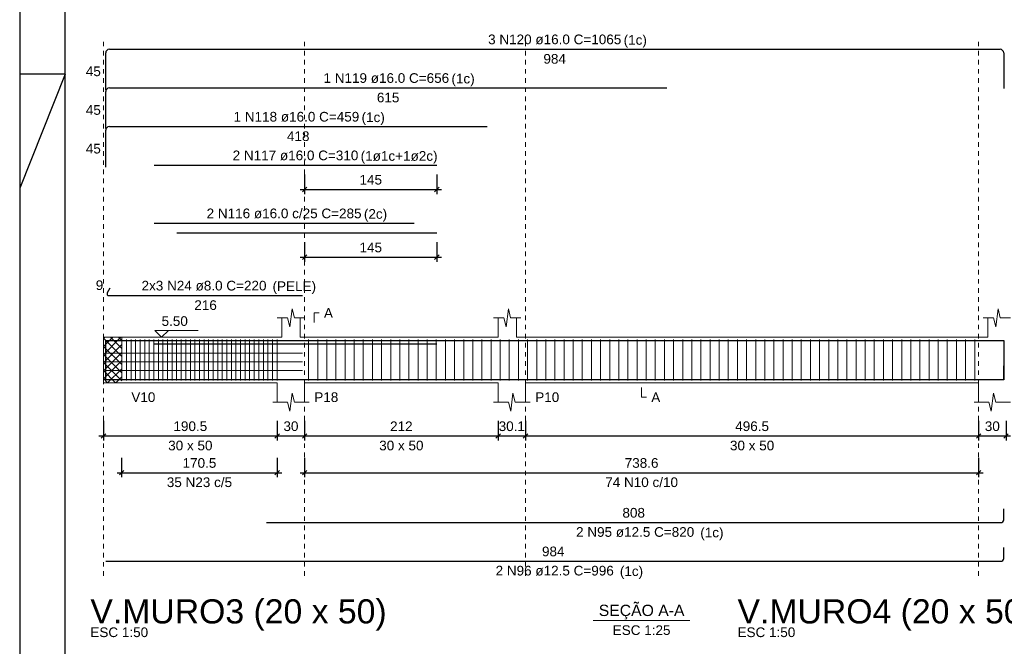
# Model space of a CAD drawing. Header units: millimetres. Extents: x 10 to 1250, y -62 to 528.
# Tile 780 of 909: x 636 to 657, y 150 to 164. Entities that reach past the tile are written whole.
import ezdxf

# ---------------------------------------------------------------- set-up
doc = ezdxf.new("R2010")
doc.units = ezdxf.units.MM
doc.header["$LTSCALE"] = 0.05
doc.linetypes.add('DOT', pattern=[6.35, 0, -6.35])
for name, color, linetype, lineweight in [('Descrição da armadura', 7, 'Continuous', 5), ('DT-Arm complementar', 5, 'Continuous', 5), ('DT-Barras na forma', 2, 'Continuous', 30), ('DT-Barras rebatidas', 2, 'Continuous', 30), ('DT-Cotas', 9, 'Continuous', 5), ('DT-Forma', 5, 'Continuous', 5), ('DT-Hachura intersecção vigas', 9, 'Continuous', 5), ('DT-Pontilhado', 9, 'DOT', 5), ('DT-Textos', 7, 'Continuous', 5), ('DT-Título', 3, 'Continuous', 20), ('Textos armaduras', 7, 'Continuous', 5)]:
    doc.layers.add(name, color=color, linetype=linetype, lineweight=lineweight)
doc.layers.add('FOLHA_PADRÃO', color=7, linetype='Continuous')
doc.styles.add('Arial', font='arial.ttf')
doc.styles.get("Standard").update_dxf_attribs({"font": 'arial.ttf'})
doc.dimstyles.new('UM_50.000000', dxfattribs={"dimtxt": 0.18, "dimasz": 0.1, "dimexe": 0.1, "dimexo": 0.2, "dimgap": 0.1, "dimtad": 1, "dimdec": 1, "dimlfac": 50, "dimzin": 0, "dimdsep": 46, "dimtxsty": 'Standard', "dimblk": 'OBLIQUE', "dimcen": 0.09, "dimdle": 0.1, "dimadec": 1, "dimazin": 2, "dimtfac": 1, "dimtdec": 1, "dimtofl": 0, "dimtmove": 0, "dimatfit": 3, "dimldrblk": 'OBLIQUE', "dimfxl": 1, "dimtolj": 1, "dimarcsym": 1})

# ---------------------------------------------------------------- blocks, each defined once
blk = doc.blocks.new('_Oblique')
at = {"color": 0, "linetype": 'ByBlock', "lineweight": -2}
blk.add_line((-0.5, -0.5), (0.5, 0.5), dxfattribs=at)
blk = doc.blocks.new('*D2155')
at = {"layer": 'Defpoints', "color": 0, "transparency": 16777216}
for p in [(637.476, 154.987), (641.286, 154.987), (641.286, 154.458)]:
    blk.add_point(p, dxfattribs=at)
at = {"layer": 'DT-Cotas', "color": 0, "lineweight": -2, "transparency": 16777216}
for p, q in [((637.476, 154.787), (637.476, 154.358)), ((641.286, 154.787), (641.286, 154.358)), ((637.376, 154.458), (641.386, 154.458))]:
    blk.add_line(p, q, dxfattribs=at)
at = {"layer": 'DT-Cotas', "color": 0, "lineweight": -2, "transparency": 16777216, "xscale": 0.1, "yscale": 0.1, "zscale": 0.1, "rotation": 180}
blk.add_blockref('_Oblique', (637.476, 154.458), dxfattribs=at)
at = {"layer": 'DT-Cotas', "color": 0, "lineweight": -2, "transparency": 16777216, "xscale": 0.1, "yscale": 0.1, "zscale": 0.1}
blk.add_blockref('_Oblique', (641.286, 154.458), dxfattribs=at)
at = {"layer": 'DT-Cotas', "transparency": 16777216, "insert": (639.381, 154.67), "char_height": 0.2118, "attachment_point": 5, "rotation": 0.0057, "style": 'Arial'}
blk.add_mtext('\\A1;190.5', dxfattribs=at)
blk = doc.blocks.new('*D2156')
at = {"layer": 'Defpoints', "color": 0, "transparency": 16777216}
for p in [(641.286, 154.987), (641.886, 154.987), (641.886, 154.458)]:
    blk.add_point(p, dxfattribs=at)
at = {"layer": 'DT-Cotas', "color": 0, "lineweight": -2, "transparency": 16777216}
for p, q in [((641.286, 154.787), (641.286, 154.358)), ((641.886, 154.787), (641.886, 154.358)), ((641.186, 154.458), (641.986, 154.458))]:
    blk.add_line(p, q, dxfattribs=at)
at = {"layer": 'DT-Cotas', "color": 0, "lineweight": -2, "transparency": 16777216, "xscale": 0.1, "yscale": 0.1, "zscale": 0.1, "rotation": 180}
blk.add_blockref('_Oblique', (641.286, 154.458), dxfattribs=at)
at = {"layer": 'DT-Cotas', "color": 0, "lineweight": -2, "transparency": 16777216, "xscale": 0.1, "yscale": 0.1, "zscale": 0.1}
blk.add_blockref('_Oblique', (641.886, 154.458), dxfattribs=at)
at = {"layer": 'DT-Cotas', "transparency": 16777216, "insert": (641.586, 154.67), "char_height": 0.2118, "attachment_point": 5, "rotation": 0.0057, "style": 'Arial'}
blk.add_mtext('\\A1;30', dxfattribs=at)
blk = doc.blocks.new('*D2157')
at = {"layer": 'Defpoints', "color": 0, "transparency": 16777216}
for p in [(641.886, 154.987), (646.126, 154.987), (646.126, 154.458)]:
    blk.add_point(p, dxfattribs=at)
at = {"layer": 'DT-Cotas', "color": 0, "lineweight": -2, "transparency": 16777216}
for p, q in [((641.886, 154.787), (641.886, 154.358)), ((646.126, 154.787), (646.126, 154.358)), ((641.786, 154.458), (646.226, 154.458))]:
    blk.add_line(p, q, dxfattribs=at)
at = {"layer": 'DT-Cotas', "color": 0, "lineweight": -2, "transparency": 16777216, "xscale": 0.1, "yscale": 0.1, "zscale": 0.1, "rotation": 180}
blk.add_blockref('_Oblique', (641.886, 154.458), dxfattribs=at)
at = {"layer": 'DT-Cotas', "color": 0, "lineweight": -2, "transparency": 16777216, "xscale": 0.1, "yscale": 0.1, "zscale": 0.1}
blk.add_blockref('_Oblique', (646.126, 154.458), dxfattribs=at)
at = {"layer": 'DT-Cotas', "transparency": 16777216, "insert": (644.006, 154.67), "char_height": 0.2118, "attachment_point": 5, "rotation": 0.0057, "style": 'Arial'}
blk.add_mtext('\\A1;212', dxfattribs=at)
blk = doc.blocks.new('*D2158')
at = {"layer": 'Defpoints', "color": 0, "transparency": 16777216}
for p in [(646.126, 154.987), (646.729, 154.987), (646.729, 154.458)]:
    blk.add_point(p, dxfattribs=at)
at = {"layer": 'DT-Cotas', "color": 0, "lineweight": -2, "transparency": 16777216}
for p, q in [((646.126, 154.787), (646.126, 154.358)), ((646.729, 154.787), (646.729, 154.358)), ((646.026, 154.458), (646.829, 154.458))]:
    blk.add_line(p, q, dxfattribs=at)
at = {"layer": 'DT-Cotas', "color": 0, "lineweight": -2, "transparency": 16777216, "xscale": 0.1, "yscale": 0.1, "zscale": 0.1, "rotation": 180}
blk.add_blockref('_Oblique', (646.126, 154.458), dxfattribs=at)
at = {"layer": 'DT-Cotas', "color": 0, "lineweight": -2, "transparency": 16777216, "xscale": 0.1, "yscale": 0.1, "zscale": 0.1}
blk.add_blockref('_Oblique', (646.729, 154.458), dxfattribs=at)
at = {"layer": 'DT-Cotas', "transparency": 16777216, "insert": (646.427, 154.67), "char_height": 0.2118, "attachment_point": 5, "rotation": 0.0057, "style": 'Arial'}
blk.add_mtext('\\A1;30.1', dxfattribs=at)
blk = doc.blocks.new('*D2159')
at = {"layer": 'Defpoints', "color": 0, "transparency": 16777216}
for p in [(646.729, 154.987), (656.659, 154.987), (656.659, 154.458)]:
    blk.add_point(p, dxfattribs=at)
at = {"layer": 'DT-Cotas', "color": 0, "lineweight": -2, "transparency": 16777216}
for p, q in [((646.729, 154.787), (646.729, 154.358)), ((656.659, 154.787), (656.659, 154.358)), ((646.629, 154.458), (656.759, 154.458))]:
    blk.add_line(p, q, dxfattribs=at)
at = {"layer": 'DT-Cotas', "color": 0, "lineweight": -2, "transparency": 16777216, "xscale": 0.1, "yscale": 0.1, "zscale": 0.1, "rotation": 180}
blk.add_blockref('_Oblique', (646.729, 154.458), dxfattribs=at)
at = {"layer": 'DT-Cotas', "color": 0, "lineweight": -2, "transparency": 16777216, "xscale": 0.1, "yscale": 0.1, "zscale": 0.1}
blk.add_blockref('_Oblique', (656.659, 154.458), dxfattribs=at)
at = {"layer": 'DT-Cotas', "transparency": 16777216, "insert": (651.694, 154.67), "char_height": 0.2118, "attachment_point": 5, "rotation": 0.0057, "style": 'Arial'}
blk.add_mtext('\\A1;496.5', dxfattribs=at)
blk = doc.blocks.new('*D2160')
at = {"layer": 'Defpoints', "color": 0, "transparency": 16777216}
for p in [(656.659, 154.987), (657.259, 154.987), (657.259, 154.458)]:
    blk.add_point(p, dxfattribs=at)
at = {"layer": 'DT-Cotas', "color": 0, "lineweight": -2, "transparency": 16777216}
for p, q in [((656.659, 154.787), (656.659, 154.358)), ((657.259, 154.787), (657.259, 154.358)), ((656.559, 154.458), (657.359, 154.458))]:
    blk.add_line(p, q, dxfattribs=at)
at = {"layer": 'DT-Cotas', "color": 0, "lineweight": -2, "transparency": 16777216, "xscale": 0.1, "yscale": 0.1, "zscale": 0.1, "rotation": 180}
blk.add_blockref('_Oblique', (656.659, 154.458), dxfattribs=at)
at = {"layer": 'DT-Cotas', "color": 0, "lineweight": -2, "transparency": 16777216, "xscale": 0.1, "yscale": 0.1, "zscale": 0.1}
blk.add_blockref('_Oblique', (657.259, 154.458), dxfattribs=at)
at = {"layer": 'DT-Cotas', "transparency": 16777216, "insert": (656.959, 154.67), "char_height": 0.2118, "attachment_point": 5, "rotation": 0.0057, "style": 'Arial'}
blk.add_mtext('\\A1;30', dxfattribs=at)
blk = doc.blocks.new('*D2161')
at = {"layer": 'Defpoints', "color": 0, "transparency": 16777216}
for p in [(637.876, 154.182), (641.286, 154.182), (641.286, 153.653)]:
    blk.add_point(p, dxfattribs=at)
at = {"layer": 'DT-Cotas', "color": 0, "lineweight": -2, "transparency": 16777216}
for p, q in [((637.876, 153.982), (637.876, 153.553)), ((641.286, 153.982), (641.286, 153.553)), ((637.776, 153.653), (641.386, 153.653))]:
    blk.add_line(p, q, dxfattribs=at)
at = {"layer": 'DT-Cotas', "color": 0, "lineweight": -2, "transparency": 16777216, "xscale": 0.1, "yscale": 0.1, "zscale": 0.1, "rotation": 180}
blk.add_blockref('_Oblique', (637.876, 153.653), dxfattribs=at)
at = {"layer": 'DT-Cotas', "color": 0, "lineweight": -2, "transparency": 16777216, "xscale": 0.1, "yscale": 0.1, "zscale": 0.1}
blk.add_blockref('_Oblique', (641.286, 153.653), dxfattribs=at)
at = {"layer": 'DT-Cotas', "transparency": 16777216, "insert": (639.581, 153.865), "char_height": 0.2118, "attachment_point": 5, "rotation": 0.0057, "style": 'Arial'}
blk.add_mtext('\\A1;170.5', dxfattribs=at)
blk = doc.blocks.new('*D2162')
at = {"layer": 'Defpoints', "color": 0, "transparency": 16777216}
for p in [(641.886, 154.182), (656.659, 154.182), (656.659, 153.653)]:
    blk.add_point(p, dxfattribs=at)
at = {"layer": 'DT-Cotas', "color": 0, "lineweight": -2, "transparency": 16777216}
for p, q in [((641.886, 153.982), (641.886, 153.553)), ((656.659, 153.982), (656.659, 153.553)), ((641.786, 153.653), (656.759, 153.653))]:
    blk.add_line(p, q, dxfattribs=at)
at = {"layer": 'DT-Cotas', "color": 0, "lineweight": -2, "transparency": 16777216, "xscale": 0.1, "yscale": 0.1, "zscale": 0.1, "rotation": 180}
blk.add_blockref('_Oblique', (641.886, 153.653), dxfattribs=at)
at = {"layer": 'DT-Cotas', "color": 0, "lineweight": -2, "transparency": 16777216, "xscale": 0.1, "yscale": 0.1, "zscale": 0.1}
blk.add_blockref('_Oblique', (656.659, 153.653), dxfattribs=at)
at = {"layer": 'DT-Cotas', "transparency": 16777216, "insert": (649.272, 153.865), "char_height": 0.2118, "attachment_point": 5, "rotation": 0.0057, "style": 'Arial'}
blk.add_mtext('\\A1;738.6', dxfattribs=at)
blk = doc.blocks.new('*D2163')
at = {"layer": 'Defpoints', "color": 0, "transparency": 16777216}
for p in [(641.886, 158.905), (644.786, 158.905), (644.786, 158.375)]:
    blk.add_point(p, dxfattribs=at)
at = {"layer": 'DT-Cotas', "color": 0, "lineweight": -2, "transparency": 16777216}
for p, q in [((641.886, 158.705), (641.886, 158.275)), ((644.786, 158.705), (644.786, 158.275)), ((641.786, 158.375), (644.886, 158.375))]:
    blk.add_line(p, q, dxfattribs=at)
at = {"layer": 'DT-Cotas', "color": 0, "lineweight": -2, "transparency": 16777216, "xscale": 0.1, "yscale": 0.1, "zscale": 0.1, "rotation": 180}
blk.add_blockref('_Oblique', (641.886, 158.375), dxfattribs=at)
at = {"layer": 'DT-Cotas', "color": 0, "lineweight": -2, "transparency": 16777216, "xscale": 0.1, "yscale": 0.1, "zscale": 0.1}
blk.add_blockref('_Oblique', (644.786, 158.375), dxfattribs=at)
at = {"layer": 'DT-Cotas', "transparency": 16777216, "insert": (643.336, 158.587), "char_height": 0.2118, "attachment_point": 5, "rotation": 0.0057, "style": 'Arial'}
blk.add_mtext('\\A1;145', dxfattribs=at)
blk = doc.blocks.new('*D2164')
at = {"layer": 'Defpoints', "color": 0, "transparency": 16777216}
for p in [(641.886, 160.387), (644.786, 160.387), (644.786, 159.858)]:
    blk.add_point(p, dxfattribs=at)
at = {"layer": 'DT-Cotas', "color": 0, "lineweight": -2, "transparency": 16777216}
for p, q in [((641.886, 160.187), (641.886, 159.758)), ((644.786, 160.187), (644.786, 159.758)), ((641.786, 159.858), (644.886, 159.858))]:
    blk.add_line(p, q, dxfattribs=at)
at = {"layer": 'DT-Cotas', "color": 0, "lineweight": -2, "transparency": 16777216, "xscale": 0.1, "yscale": 0.1, "zscale": 0.1, "rotation": 180}
blk.add_blockref('_Oblique', (641.886, 159.858), dxfattribs=at)
at = {"layer": 'DT-Cotas', "color": 0, "lineweight": -2, "transparency": 16777216, "xscale": 0.1, "yscale": 0.1, "zscale": 0.1}
blk.add_blockref('_Oblique', (644.786, 159.858), dxfattribs=at)
at = {"layer": 'DT-Cotas', "transparency": 16777216, "insert": (643.336, 160.07), "char_height": 0.2118, "attachment_point": 5, "rotation": 0.0057, "style": 'Arial'}
blk.add_mtext('\\A1;145', dxfattribs=at)
blk = doc.blocks.new('A1EST. 1500')
at = {"layer": 'FOLHA_PADRÃO', "color": 1, "linetype": 'Continuous'}
blk.add_line((0, 59.4), (0, 0), dxfattribs=at)
at = {"layer": 'FOLHA_PADRÃO', "color": 1}
for q in [(0, 27.2), (0, 29.7)]:
    blk.add_line((1, 29.7), q, dxfattribs=at)
at = {"layer": 'FOLHA_PADRÃO', "color": 6, "linetype": 'Continuous'}
blk.add_lwpolyline([(149, 58.4), (149, 1), (1, 1), (1, 58.4), (149, 58.4)], dxfattribs=at)

msp = doc.modelspace()

# ---------------------------------------------------------------- hatches: boundary and pattern name
at = {"layer": 'DT-Hachura intersecção vigas', "linetype": 'Continuous'}
h = msp.add_hatch(dxfattribs=at)
h.set_pattern_fill('ANSI37', color=256, style=0)
h.set_pattern_definition([(45, (633.59027, 120.002), (-0.08838835, 0.08838835), []), (135, (633.59027, 120.002), (-0.08838835, -0.08838835), [])])
h.paths.add_polyline_path([(637.4761, 155.6227), (637.8761, 155.6227), (637.8761, 156.6227), (637.4761, 156.6227), (637.4761, 155.6227)])

# ---------------------------------------------------------------- linework, layer by layer
at = {"layer": 'DT-Arm complementar'}
for p, q in [((637.8811, 155.6727), (637.8811, 156.5727)), ((637.9811, 155.6727), (637.9811, 156.5727)), ((638.0811, 155.6727), (638.0811, 156.5727)), ((638.1811, 155.6727), (638.1811, 156.5727)), ((638.2811, 155.6727), (638.2811, 156.5727)), ((638.3811, 155.6727), (638.3811, 156.5727)), ((638.4811, 155.6727), (638.4811, 156.5727)), ((638.5811, 155.6727), (638.5811, 156.5727)), ((638.6811, 155.6727), (638.6811, 156.5727)), ((638.7811, 155.6727), (638.7811, 156.5727)), ((638.8811, 155.6727), (638.8811, 156.5727)), ((638.9811, 155.6727), (638.9811, 156.5727)), ((639.0811, 155.6727), (639.0811, 156.5727)), ((639.1811, 155.6727), (639.1811, 156.5727)), ((639.2811, 155.6727), (639.2811, 156.5727)), ((639.3811, 155.6727), (639.3811, 156.5727)), ((639.4811, 155.6727), (639.4811, 156.5727)), ((639.5811, 155.6727), (639.5811, 156.5727)), ((639.6811, 155.6727), (639.6811, 156.5727)), ((639.7811, 155.6727), (639.7811, 156.5727)), ((639.8811, 155.6727), (639.8811, 156.5727)), ((639.9811, 155.6727), (639.9811, 156.5727)), ((640.0811, 155.6727), (640.0811, 156.5727)), ((640.1811, 155.6727), (640.1811, 156.5727)), ((640.2811, 155.6727), (640.2811, 156.5727)), ((640.3811, 155.6727), (640.3811, 156.5727)), ((640.4811, 155.6727), (640.4811, 156.5727)), ((640.5811, 155.6727), (640.5811, 156.5727)), ((640.6811, 155.6727), (640.6811, 156.5727)), ((640.7811, 155.6727), (640.7811, 156.5727)), ((640.8811, 155.6727), (640.8811, 156.5727)), ((640.9811, 155.6727), (640.9811, 156.5727)), ((641.0811, 155.6727), (641.0811, 156.5727)), ((641.1811, 155.6727), (641.1811, 156.5727)), ((641.2811, 155.6727), (641.2811, 156.5727)), ((641.9724, 155.6727), (641.9724, 156.5727)), ((642.1724, 155.6727), (642.1724, 156.5727)), ((642.3724, 155.6727), (642.3724, 156.5727)), ((642.5724, 155.6727), (642.5724, 156.5727)), ((642.7724, 155.6727), (642.7724, 156.5727)), ((642.9724, 155.6727), (642.9724, 156.5727)), ((643.1724, 155.6727), (643.1724, 156.5727)), ((643.3724, 155.6727), (643.3724, 156.5727)), ((643.5724, 155.6727), (643.5724, 156.5727)), ((643.7724, 155.6727), (643.7724, 156.5727)), ((643.9724, 155.6727), (643.9724, 156.5727)), ((644.1724, 155.6727), (644.1724, 156.5727)), ((644.3724, 155.6727), (644.3724, 156.5727)), ((644.5724, 155.6727), (644.5724, 156.5727)), ((644.7724, 155.6727), (644.7724, 156.5727)), ((644.9724, 155.6727), (644.9724, 156.5727)), ((645.1724, 155.6727), (645.1724, 156.5727)), ((645.3724, 155.6727), (645.3724, 156.5727)), ((645.5724, 155.6727), (645.5724, 156.5727)), ((645.7724, 155.6727), (645.7724, 156.5727)), ((645.9724, 155.6727), (645.9724, 156.5727)), ((646.1724, 155.6727), (646.1724, 156.5727)), ((646.3724, 155.6727), (646.3724, 156.5727)), ((646.5724, 155.6727), (646.5724, 156.5727)), ((646.7724, 155.6727), (646.7724, 156.5727)), ((646.9724, 155.6727), (646.9724, 156.5727)), ((647.1724, 155.6727), (647.1724, 156.5727)), ((647.3724, 155.6727), (647.3724, 156.5727)), ((647.5724, 155.6727), (647.5724, 156.5727)), ((647.7724, 155.6727), (647.7724, 156.5727)), ((647.9724, 155.6727), (647.9724, 156.5727)), ((648.1724, 155.6727), (648.1724, 156.5727)), ((648.3724, 155.6727), (648.3724, 156.5727)), ((648.5724, 155.6727), (648.5724, 156.5727)), ((648.7724, 155.6727), (648.7724, 156.5727)), ((648.9724, 155.6727), (648.9724, 156.5727)), ((649.1724, 155.6727), (649.1724, 156.5727)), ((649.3724, 155.6727), (649.3724, 156.5727)), ((649.5724, 155.6727), (649.5724, 156.5727)), ((649.7724, 155.6727), (649.7724, 156.5727)), ((649.9724, 155.6727), (649.9724, 156.5727)), ((650.1724, 155.6727), (650.1724, 156.5727)), ((650.3724, 155.6727), (650.3724, 156.5727)), ((650.5724, 155.6727), (650.5724, 156.5727)), ((650.7724, 155.6727), (650.7724, 156.5727)), ((650.9724, 155.6727), (650.9724, 156.5727)), ((651.1724, 155.6727), (651.1724, 156.5727)), ((651.3724, 155.6727), (651.3724, 156.5727)), ((651.5724, 155.6727), (651.5724, 156.5727)), ((651.7724, 155.6727), (651.7724, 156.5727)), ((651.9724, 155.6727), (651.9724, 156.5727)), ((652.1724, 155.6727), (652.1724, 156.5727)), ((652.3724, 155.6727), (652.3724, 156.5727)), ((652.5724, 155.6727), (652.5724, 156.5727)), ((652.7724, 155.6727), (652.7724, 156.5727)), ((652.9724, 155.6727), (652.9724, 156.5727)), ((653.1724, 155.6727), (653.1724, 156.5727)), ((653.3724, 155.6727), (653.3724, 156.5727)), ((653.5724, 155.6727), (653.5724, 156.5727)), ((653.7724, 155.6727), (653.7724, 156.5727)), ((653.9724, 155.6727), (653.9724, 156.5727)), ((654.1724, 155.6727), (654.1724, 156.5727)), ((654.3724, 155.6727), (654.3724, 156.5727)), ((654.5724, 155.6727), (654.5724, 156.5727)), ((654.7724, 155.6727), (654.7724, 156.5727)), ((654.9724, 155.6727), (654.9724, 156.5727)), ((655.1724, 155.6727), (655.1724, 156.5727)), ((655.3724, 155.6727), (655.3724, 156.5727)), ((655.5724, 155.6727), (655.5724, 156.5727)), ((655.7724, 155.6727), (655.7724, 156.5727)), ((655.9724, 155.6727), (655.9724, 156.5727)), ((656.1724, 155.6727), (656.1724, 156.5727)), ((656.3724, 155.6727), (656.3724, 156.5727)), ((656.5724, 155.6727), (656.5724, 156.5727)), ((637.5261, 156.271), (641.8361, 156.271)), ((637.5261, 156.0832), (641.8361, 156.0832)), ((637.5261, 155.8955), (641.8361, 155.8955))]:
    msp.add_line(p, q, dxfattribs=at)
at = {"layer": 'DT-Barras na forma'}
for points in [[(637.5261, 155.6567), (637.5261, 156.5467), (645.8861, 156.5467)], [(637.5261, 155.6567), (637.5261, 156.5467), (649.8274, 156.5467)], [(637.5261, 155.6567), (637.5261, 156.5467), (657.2087, 156.5467), (657.2087, 155.6844)], [(638.5861, 156.5467), (644.7861, 156.5467)], [(638.5861, 156.4747), (644.2861, 156.4747)], [(638.5861, 156.4747), (644.7861, 156.4747)], [(639.0861, 156.4747), (644.7861, 156.4747)], [(637.5261, 155.6952), (657.2087, 155.6952), (657.2087, 155.9952)], [(641.0522, 155.6952), (657.2087, 155.6952), (657.2087, 155.9952)]]:
    msp.add_lwpolyline(points, dxfattribs=at)
at = {"layer": 'DT-Barras rebatidas'}
for p, q in [((637.5261, 162.039), (637.5261, 162.849)), ((637.6061, 162.929), (657.1287, 162.929)), ((657.2087, 162.849), (657.2087, 162.0667)), ((637.6061, 162.0818), (649.8274, 162.0818)), ((637.5261, 161.1918), (637.5261, 162.0018)), ((637.6061, 161.2346), (645.8861, 161.2346)), ((637.5261, 160.3446), (637.5261, 161.1546)), ((638.5861, 160.3874), (644.7861, 160.3874)), ((638.5861, 159.1166), (644.2861, 159.1166)), ((637.6181, 157.6928), (637.5608, 157.5935)), ((637.5954, 157.5335), (641.8361, 157.5335)), ((657.2087, 152.6231), (657.2087, 152.8606)), ((641.0522, 152.5606), (657.1462, 152.5606)), ((657.2087, 151.7759), (657.2087, 152.0134)), ((637.5261, 151.7134), (657.1462, 151.7134))]:
    msp.add_line(p, q, dxfattribs=at)
msp.add_lwpolyline([(639.0861, 158.9048), (644.7861, 158.9048)], dxfattribs=at)
for centre, radius, start, end in [((637.6061, 162.849), 0.08, 90, 180), ((657.1287, 162.849), 0.08, 0, 90), ((637.6061, 162.0018), 0.08, 90, 180), ((637.6061, 161.1546), 0.08, 90, 180), ((637.5954, 157.5735), 0.04, 150, 270), ((657.1462, 152.6231), 0.0625, 270, 0), ((657.1462, 151.7759), 0.0625, 270, 0)]:
    msp.add_arc(centre, radius, start, end, dxfattribs=at)
at = {"layer": 'DT-Forma'}
for p, q in [((641.5611, 156.8463), (641.6111, 157.2463)), ((641.6111, 157.2463), (641.6611, 157.0463)), ((646.302, 156.8463), (646.352, 157.2463)), ((646.352, 157.2463), (646.402, 157.0463)), ((657.0337, 156.8463), (657.0837, 157.2463)), ((657.0837, 157.2463), (657.1337, 157.0463)), ((641.2861, 157.0463), (641.5111, 157.0463)), ((641.3861, 156.6227), (641.3861, 157.0463)), ((641.5111, 157.0463), (641.5611, 156.8463)), ((641.6611, 157.0463), (641.8861, 157.0463)), ((641.7861, 157.0463), (641.7861, 156.6227)), ((646.0261, 157.0463), (646.252, 157.0463)), ((646.1261, 156.6227), (646.1261, 157.0463)), ((646.252, 157.0463), (646.302, 156.8463)), ((646.402, 157.0463), (646.6279, 157.0463)), ((646.5279, 157.0463), (646.5279, 156.6227)), ((656.7587, 157.0463), (656.9837, 157.0463)), ((656.8587, 156.6227), (656.8587, 157.0463)), ((656.9837, 157.0463), (657.0337, 156.8463)), ((657.1337, 157.0463), (657.3587, 157.0463)), ((637.4761, 156.6227), (637.8761, 156.6227)), ((637.8761, 156.6227), (641.3861, 156.6227)), ((641.7861, 156.6227), (646.1261, 156.6227)), ((646.5279, 156.6227), (656.8587, 156.6227)), ((637.4761, 155.6227), (637.8761, 155.6227)), ((637.8761, 155.6227), (641.2861, 155.6227)), ((641.2861, 155.6227), (641.2861, 155.1991)), ((641.8861, 155.1991), (641.8861, 155.6227)), ((641.8861, 155.6227), (646.1261, 155.6227)), ((646.1261, 155.6227), (646.1261, 155.1991)), ((646.7288, 155.1991), (646.7288, 155.6227)), ((646.7288, 155.6227), (656.6587, 155.6227)), ((656.6587, 155.6227), (656.6587, 155.1991)), ((641.5611, 154.9991), (641.6111, 155.3991)), ((641.6111, 155.3991), (641.6611, 155.1991)), ((646.4024, 154.9991), (646.4524, 155.3991)), ((646.4524, 155.3991), (646.5024, 155.1991)), ((656.9337, 154.9991), (656.9837, 155.3991)), ((656.9837, 155.3991), (657.0337, 155.1991)), ((641.1861, 155.1991), (641.5111, 155.1991)), ((641.5111, 155.1991), (641.5611, 154.9991)), ((641.6611, 155.1991), (641.9861, 155.1991)), ((646.0261, 155.1991), (646.3524, 155.1991)), ((646.3524, 155.1991), (646.4024, 154.9991)), ((646.5024, 155.1991), (646.8288, 155.1991)), ((656.5587, 155.1991), (656.8837, 155.1991)), ((656.8837, 155.1991), (656.9337, 154.9991)), ((657.0337, 155.1991), (657.3587, 155.1991))]:
    msp.add_line(p, q, dxfattribs=at)
at = {"layer": 'DT-Forma', "linetype": 'Continuous'}
msp.add_line((637.4761, 155.6227), (637.4761, 156.6227), dxfattribs=at)
at = {"layer": 'DT-Pontilhado', "ltscale": 0.2}
for p, q in [((637.4761, 151.3957), (637.4761, 163.1408)), ((641.8861, 151.3957), (641.8861, 163.1408)), ((646.7288, 151.3957), (646.7288, 163.1408)), ((656.6587, 151.3957), (656.6587, 163.1408)), ((637.8761, 156.6227), (637.8761, 155.6227))]:
    msp.add_line(p, q, dxfattribs=at)
at = {"layer": 'DT-Textos'}
msp.add_line((648.2132, 150.4126), (650.3312, 150.4126), dxfattribs=at)
for points in [[(642.0979, 156.9404), (642.0979, 157.1522), (642.2038, 157.1522)], [(638.8991, 156.771), (638.7509, 156.6227), (638.6026, 156.771), (639.5557, 156.771)], [(649.2724, 155.5168), (649.2724, 155.305), (649.3783, 155.305)]]:
    msp.add_lwpolyline(points, dxfattribs=at)

# ---------------------------------------------------------------- block references
msp.add_blockref('A1EST. 1500', (635.6409, 132.6844))

# ---------------------------------------------------------------- texts
at = {"layer": 'Descrição da armadura', "linetype": 'Continuous', "char_height": 0.2118, "attachment_point": 8, "line_spacing_factor": 0.798, "style": 'Arial'}
for s, insert, width in [('3 N120 ø16.0 C=1065', (647.3674, 163.0349), 5.854558), ('1 N119 ø16.0 C=656', (643.6768, 162.1877), 5.524605), ('1 N118 ø16.0 C=459', (641.7061, 161.3405), 5.524605), ('2 N117 ø16.0 C=310', (641.6861, 160.4933), 5.524605), ('2 N116 ø16.0 c/25 C=285', (641.4361, 159.2225), 6.810812), ('2x3 N24 ø8.0 C=220', (639.6811, 157.6394), 5.491291), ('35 N23 c/5', (639.5811, 153.3353), 2.869342), ('74 N10 c/10', (649.2724, 153.3353), 3.199294), ('2 N95 ø12.5 C=820', (649.1305, 152.2429), 5.194653), ('2 N96 ø12.5 C=996', (647.3674, 151.3957), 5.194653)]:
    msp.add_mtext(s, dxfattribs=dict(at, insert=insert, width=width))
at = {"layer": 'DT-Textos', "line_spacing_factor": 0.798, "style": 'Arial'}
for s, insert, char_height, width, attachment_point in [('(1c)', (648.8783, 162.965), 0.2118, 1.009083, 7), ('(1c)', (645.1043, 162.118), 0.2118, 1.009083, 7), ('(1c)', (643.1343, 161.271), 0.2118, 1.009083, 7), ('(1ø1c+1ø2c)', (643.1143, 160.423), 0.2118, 3.337669, 7), ('(2c)', (643.1853, 159.153), 0.2118, 1.009083, 7), ('5.50', (638.7509, 156.8663), 0.2118, 1.140404, 7), ('A', (642.3097, 157.0463), 0.2118, 0.390816, 7), ('V10', (638.0879, 155.1991), 0.2118, 1.042557, 7), ('P18', (642.0979, 155.1991), 0.2118, 1.042557, 7), ('P10', (646.9406, 155.1991), 0.2118, 1.042557, 7), ('A', (649.4842, 155.1991), 0.2118, 0.390816, 7), ('30 x 50', (639.3811, 154.1401), 0.2118, 1.922035, 8), ('30 x 50', (644.0061, 154.1401), 0.2118, 1.922035, 8), ('30 x 50', (651.6937, 154.1401), 0.2118, 1.922035, 8), ('(1c)', (650.5583, 152.173), 0.2118, 1.009083, 7), ('(1c)', (648.7953, 151.326), 0.2118, 1.009083, 7), ('SEÇÃO A-A', (649.2723, 150.437), 0.2471, 4.254532, 8), ('ESC 1:50', (637.1903, 150.0485), 0.2118, 2.507973, 7), ('ESC 1:25', (649.2722, 150.0949), 0.2118, 2.507973, 8), ('ESC 1:50', (651.3742, 150.0485), 0.2118, 2.507973, 7)]:
    msp.add_mtext(s, dxfattribs=dict(at, insert=insert, char_height=char_height, width=width, attachment_point=attachment_point))
at = {"layer": 'DT-Textos', "linetype": 'Continuous', "insert": (641.1833, 157.569), "char_height": 0.2118, "width": 1.888561, "attachment_point": 7, "line_spacing_factor": 0.798, "style": 'Arial'}
msp.add_mtext('(PELE)', dxfattribs=at)
at = {"layer": 'DT-Título', "char_height": 0.5295, "width": 13.719177, "attachment_point": 7, "line_spacing_factor": 0.798, "style": 'Arial'}
for s, insert in [('V.MURO3 (20 x 50)', (637.1903, 150.191)), ('V.MURO4 (20 x 50)', (651.3743, 150.191))]:
    msp.add_mtext(s, dxfattribs=dict(at, insert=insert))
at = {"layer": 'Textos armaduras', "linetype": 'Continuous', "char_height": 0.2118, "attachment_point": 7, "line_spacing_factor": 0.798, "style": 'Arial'}
for s, insert, width in [('984', (647.12, 162.6113), 0.989858), ('45', (637.0903, 162.3381), 0.659905), ('615', (643.4693, 161.7641), 0.989858), ('45', (637.0903, 161.4909), 0.659905), ('418', (641.4987, 160.9169), 0.989858), ('45', (637.0903, 160.6437), 0.659905), ('9', (637.3075, 157.6524), 0.329953), ('216', (639.4683, 157.2158), 0.989858), ('808', (648.8518, 152.6665), 0.989858), ('984', (647.0887, 151.8193), 0.989858)]:
    msp.add_mtext(s, dxfattribs=dict(at, insert=insert, width=width))

# ---------------------------------------------------------------- dimensions: what is measured, and where the dimension line sits
at = {"layer": 'DT-Cotas'}
for base, p1, p2, picture, middle in [((644.7861, 159.8579), (641.8861, 160.3874), (644.7861, 160.3874), '*D2164', (643.3361, 160.0697)), ((644.7861, 158.3753), (641.8861, 158.9048), (644.7861, 158.9048), '*D2163', (643.3361, 158.5871)), ((641.2861, 154.4578), (637.4761, 154.9873), (641.2861, 154.9873), '*D2155', (639.3811, 154.6696)), ((641.8861, 154.4578), (641.2861, 154.9873), (641.8861, 154.9873), '*D2156', (641.5861, 154.6696)), ((646.1261, 154.4578), (641.8861, 154.9873), (646.1261, 154.9873), '*D2157', (644.0061, 154.6696)), ((646.7288, 154.4578), (646.1261, 154.9873), (646.7288, 154.9873), '*D2158', (646.4274, 154.6696)), ((656.6587, 154.4578), (646.7288, 154.9873), (656.6587, 154.9873), '*D2159', (651.6937, 154.6696)), ((657.2587, 154.4578), (656.6587, 154.9873), (657.2587, 154.9873), '*D2160', (656.9587, 154.6696)), ((641.2861, 153.653), (637.8761, 154.1825), (641.2861, 154.1825), '*D2161', (639.5811, 153.8648)), ((656.6587, 153.653), (641.8861, 154.1825), (656.6587, 154.1825), '*D2162', (649.2724, 153.8648))]:
    dim = msp.add_linear_dim(base=base, p1=p1, p2=p2, dimstyle='UM_50.000000', override={"dimtxt": 0.2118, "dimasz": 0.1, "dimexe": 0.1, "dimexo": 0.2, "dimtad": 1, "dimtih": 0, "dimtoh": 0, "dimdec": 1, "dimlfac": 50, "dimzin": 8, "dimtxsty": 'Arial', "dimblk": 'Oblique', "dimblk1": 'Oblique', "dimblk2": 'Oblique', "dimsah": 1, "dimdle": 0.1, "dimse1": 0, "dimse2": 0, "dimclrt": 256, "dimadec": 1, "dimazin": 3, "dimtmove": 2, "dimldrblk": 'Oblique'}, dxfattribs=at)
    dim.commit()
    dim.dimension.update_dxf_attribs({"geometry": picture, "text_midpoint": middle, "dimtype": 160, "text_rotation": 0.00573})

doc.saveas('drawing.dxf')
